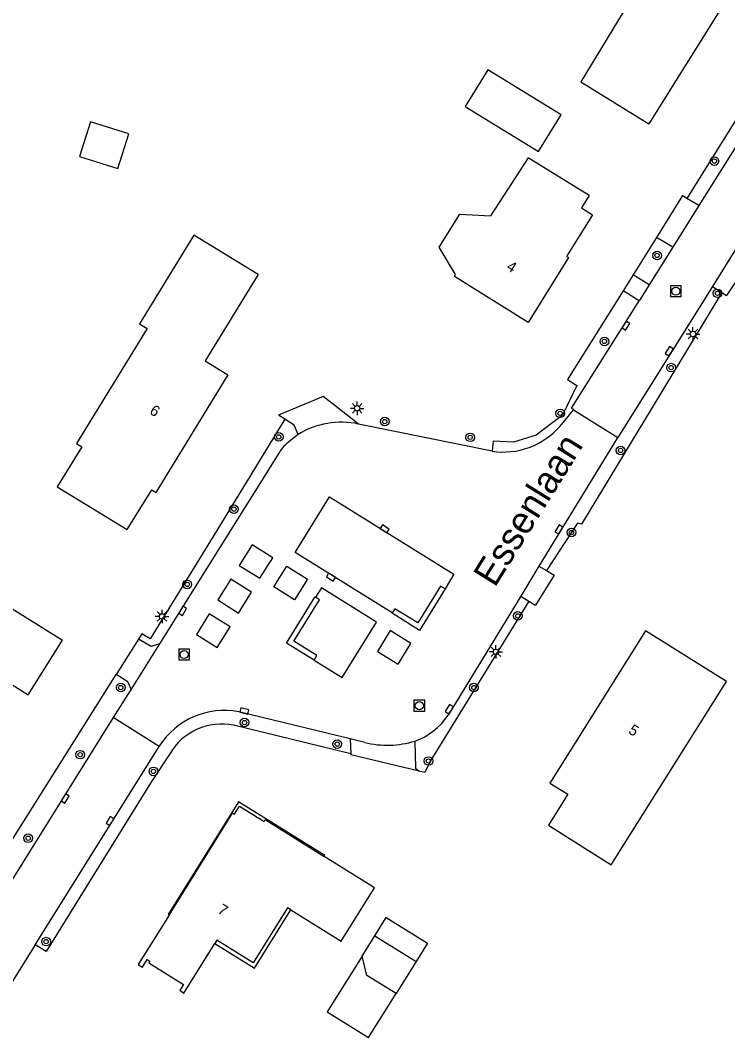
# Model space of a CAD drawing. Extents: x 136000 to 141000, y 400494 to 402006.
# Drawn here: x 138156.3 to 138221.7, y 401768.3 to 401862.5 of the extents above; entities that cross this region are included whole.
import ezdxf

# ---------------------------------------------------------------- set-up
doc = ezdxf.new("R2010")
doc.units = 0
for name, color, linetype in [('gg-afsc-muur', 7, 'Continuous'), ('gg-anno-huisnummerreeks BGT', 7, 'Continuous'), ('gg-anno-openbare ruimte label', 7, 'Continuous'), ('gg-bbg-bijgebouw', 7, 'Continuous'), ('gg-bbg-gedigitaliseerde bebouwing', 7, 'Continuous'), ('gg-bbg-gedigitaliseerde bijgebouw', 7, 'Continuous'), ('gg-bbg-hoofdgebouw', 7, 'Continuous'), ('gg-bbg-luifel en loopbrug', 7, 'Continuous'), ('gg-bbg-onder overbouw', 7, 'Continuous'), ('gg-bbg-pand overbouw', 7, 'Continuous'), ('gg-knt-verharding', 7, 'Continuous'), ('gg-knt-verharding nz', 7, 'Continuous'), ('gt-grn-groengrens', 7, 'Continuous'), ('gt-grn-vlakafsluiter', 7, 'Continuous'), ('gt-grn-weggrens', 7, 'Continuous'), ('gt-symb-boom', 7, 'Continuous'), ('gt-symb-kolk', 7, 'Continuous'), ('gt-symb-lichtmast', 7, 'Continuous'), ('gt-symb-rioolschacht', 7, 'Continuous')]:
    doc.layers.add(name, color=color, linetype=linetype)

# ---------------------------------------------------------------- blocks, each defined once
blk = doc.blocks.new('gt0-RS')
at = {"layer": 'gt-symb-rioolschacht'}
blk.add_lwpolyline([(-0.5, -0.5), (0.5, -0.5), (0.5, 0.5), (-0.5, 0.5)], close=True, dxfattribs=at)
blk.add_circle((0, 0), 0.375, dxfattribs=at)
blk = doc.blocks.new('gt0-LMAST')
at = {"layer": 'gt-symb-lichtmast'}
for p, q in [((-0.182, 0.173), (-0.447, 0.438)), ((-0.005, 0.246), (-0.005, 0.621)), ((0.172, 0.173), (0.437, 0.438)), ((-0.255, -0.004), (-0.63, -0.004)), ((-0.182, -0.181), (-0.447, -0.446)), ((-0.005, -0.254), (-0.005, -0.629)), ((0.437, -0.446), (0.172, -0.181)), ((0.245, -0.004), (0.62, -0.004))]:
    blk.add_line(p, q, dxfattribs=at)
blk.add_circle((-0.005, -0.004), 0.25, dxfattribs=at)
blk = doc.blocks.new('gt0-KOLK')
at = {"layer": 'gt-symb-kolk'}
blk.add_lwpolyline([(0, 0), (0.375, 0), (0.375, 0.4), (-0.375, 0.4), (-0.375, 0), (0, 0)], dxfattribs=at)
blk = doc.blocks.new('gt0-BOOM')
at = {"layer": 'gt-symb-boom'}
for radius in [0.4, 0.2]:
    blk.add_circle((0, 0), radius, dxfattribs=at)

msp = doc.modelspace()

# ---------------------------------------------------------------- linework, layer by layer
at = {"layer": 'gg-afsc-muur'}
for points in [[(138195.599, 401809.819), (138193.246, 401805.974), (138190.697, 401807.549), (138190.722, 401807.591)], [(138195.599, 401809.819), (138195.185, 401810.071), (138193.087, 401806.655), (138190.952, 401807.974), (138190.722, 401807.591)], [(138183.493, 401803.224), (138183.481, 401803.202), (138180.944, 401804.795), (138183.564, 401809.06), (138183.603, 401809.036)], [(138183.493, 401803.224), (138183.724, 401803.636), (138181.614, 401804.96), (138183.987, 401808.804), (138183.603, 401809.036)]]:
    msp.add_lwpolyline(points, dxfattribs=at)
at = {"layer": 'gg-bbg-bijgebouw'}
msp.add_lwpolyline([(138204.245, 401850.309), (138206.357, 401853.709), (138199.56, 401857.882), (138197.466, 401854.474), (138204.245, 401850.309)], dxfattribs=at)
at = {"layer": 'gg-bbg-gedigitaliseerde bebouwing'}
for p, q in [((138203.291, 401849.727), (138199.796, 401844.366)), ((138205.171, 401787.92), (138210.973, 401784.265))]:
    msp.add_line(p, q, dxfattribs=at)
for points in [[(138209.146, 401871.291), (138209.318, 401871.576), (138215.037, 401868.117), (138208.161, 401856.752), (138214.471, 401852.86)], [(138195.061, 401841.44), (138196.961, 401844.51), (138199.796, 401844.366)], [(138210.973, 401784.265), (138221.633, 401801.248), (138214.141, 401805.94)]]:
    msp.add_lwpolyline(points, dxfattribs=at)
at = {"layer": 'gg-bbg-gedigitaliseerde bijgebouw'}
for p, q in [((138187.934, 401775.818), (138189.099, 401777.684)), ((138189.099, 401777.684), (138192.917, 401775.303)), ((138192.917, 401775.303), (138191.064, 401772.333))]:
    msp.add_line(p, q, dxfattribs=at)
for points in [[(138161.788, 401849.86), (138165.319, 401848.746), (138166.33, 401851.952), (138162.799, 401853.066), (138161.788, 401849.86)], [(138191.064, 401772.333), (138188.349, 401774.027), (138187.934, 401775.818)]]:
    msp.add_lwpolyline(points, dxfattribs=at)
at = {"layer": 'gg-bbg-hoofdgebouw'}
msp.add_line((138208.951, 401846.24), (138203.291, 401849.727), dxfattribs=at)
for points in [[(138204.271, 401878.38), (138210.891, 401874.36), (138213.501, 401878.65), (138226.001, 401871.03), (138221.521, 401863.81), (138221.351, 401863.92), (138214.471, 401852.86)], [(138208.951, 401846.24), (138208.231, 401845.08), (138209.251, 401844.44), (138206.841, 401840.6), (138207.021, 401840.49), (138203.301, 401834.48), (138196.461, 401838.73), (138196.571, 401838.91), (138195.061, 401841.44)], [(138178.301, 401838.92), (138172.364, 401842.57), (138167.314, 401834.355), (138168.038, 401833.91), (138161.5, 401823.274), (138161.994, 401822.971), (138159.723, 401819.276), (138166.192, 401815.3), (138168.458, 401818.985), (138168.841, 401818.75)], [(138178.301, 401838.92), (138173.401, 401830.92), (138175.511, 401829.63), (138168.841, 401818.75)], [(138142.956, 401814.214), (138153.535, 401807.622), (138154.254, 401808.776), (138160.201, 401805.07)], [(138214.141, 401805.94), (138205.311, 401791.83), (138206.971, 401790.79), (138205.171, 401787.92)], [(138144.561, 401790.037), (138146.537, 401793.224), (138147.004, 401792.934), (138147.189, 401793.232), (138150.061, 401791.45), (138154.561, 401798.71), (138153.891, 401799.13), (138155.161, 401801.17), (138157.021, 401800), (138160.201, 401805.07)], [(138181.341, 401780.093), (138185.998, 401777.188), (138189.083, 401782.135), (138184.426, 401785.039)], [(138170.07, 401779.614), (138167.22, 401775.029), (138167.602, 401774.791), (138168.046, 401775.504), (138168.284, 401775.355), (138168.178, 401775.186), (138171.385, 401773.185), (138171.047, 401772.642), (138171.445, 401772.394), (138174.302, 401776.974)]]:
    msp.add_lwpolyline(points, dxfattribs=at)
at = {"layer": 'gg-bbg-luifel en loopbrug'}
for points in [[(138189.099, 401777.684), (138190.157, 401779.381), (138193.975, 401777), (138192.917, 401775.303)], [(138187.934, 401775.818), (138184.706, 401770.641), (138188.525, 401768.26), (138191.064, 401772.333)]]:
    msp.add_lwpolyline(points, dxfattribs=at)
at = {"layer": 'gg-bbg-onder overbouw'}
for points in [[(138170.07, 401779.614), (138175.941, 401789.056), (138176.111, 401788.951), (138176.57, 401789.691), (138178.852, 401788.28), (138178.957, 401788.45), (138184.426, 401785.039)], [(138181.341, 401780.093), (138181.017, 401780.295), (138177.831, 401775.187), (138174.488, 401777.272), (138174.302, 401776.974)]]:
    msp.add_lwpolyline(points, dxfattribs=at)
at = {"layer": 'gg-bbg-pand overbouw'}
for points in [[(138184.426, 401785.039), (138184.487, 401785.136), (138176.499, 401790.093), (138169.985, 401779.667), (138170.07, 401779.614)], [(138174.302, 401776.974), (138177.97, 401774.687), (138181.341, 401780.093)]]:
    msp.add_lwpolyline(points, dxfattribs=at)
at = {"layer": 'gg-knt-verharding'}
for p, q in [((138229.351, 401861.681), (138219.076, 401845.298)), ((138217.981, 401845.973), (138217.577, 401846.225)), ((138219.076, 401845.298), (138217.981, 401845.973)), ((138216.675, 401841.464), (138215.155, 401842.346)), ((138216.675, 401841.464), (138214.482, 401837.971)), ((138214.482, 401837.971), (138213.005, 401838.901)), ((138220.333, 401837.825), (138211.578, 401823.833)), ((138220.333, 401837.825), (138221.227, 401837.241)), ((138213.553, 401836.484), (138212.079, 401837.418)), ((138221.227, 401837.241), (138221.652, 401836.963)), ((138180.768, 401825.538), (138180.195, 401825.909)), ((138199.951, 401822.559), (138187.607, 401825.078)), ((138182.005, 401824.115), (138180.988, 401823.29)), ((138180.234, 401822.39), (138169.182, 401804.736)), ((138204.287, 401811.929), (138204.975, 401811.518)), ((138204.975, 401811.518), (138205.694, 401811.088)), ((138202.619, 401809.141), (138195.874, 401798.109)), ((138202.619, 401809.141), (138203.361, 401808.684)), ((138203.361, 401808.684), (138203.975, 401808.306)), ((138166.542, 401800.528), (138164.896, 401797.893)), ((138186.814, 401795.914), (138176.509, 401798.431)), ((138164.896, 401797.893), (138152.572, 401778.158)), ((138186.814, 401795.914), (138186.891, 401794.536)), ((138157.685, 401776.862), (138169.154, 401795.234)), ((138186.891, 401794.536), (138186.896, 401794.448)), ((138157.685, 401776.862), (138154.781, 401772.206))]:
    msp.add_line(p, q, dxfattribs=at)
for points in [[(138207.472, 401826.402), (138207.294, 401826.541), (138213.553, 401836.484)], [(138187.607, 401825.078), (138185.543, 401826.664), (138184.335, 401827.634)], [(138182.005, 401824.115), (138181.627, 401824.981), (138180.768, 401825.538)], [(138206.209, 401824.861), (138206.872, 401825.623), (138207.472, 401826.402)], [(138211.578, 401823.833), (138211.535, 401823.764), (138204.287, 401811.929)], [(138190.722, 401807.591), (138181.746, 401813.189), (138184.906, 401818.324), (138196.407, 401811.163), (138195.599, 401809.819)], [(138179.67, 401812.697), (138177.742, 401813.894), (138176.561, 401811.973), (138178.475, 401810.79), (138179.67, 401812.697)], [(138182.887, 401810.721), (138181.685, 401808.79), (138179.759, 401809.99), (138180.969, 401811.921), (138182.887, 401810.721)], [(138177.686, 401809.498), (138175.777, 401810.698), (138174.579, 401808.788), (138176.495, 401807.573), (138177.686, 401809.498)], [(138183.493, 401803.224), (138186.091, 401801.616), (138189.254, 401806.741), (138184.161, 401809.914), (138183.603, 401809.036)], [(138175.71, 401806.312), (138173.786, 401807.494), (138172.587, 401805.579), (138174.521, 401804.383), (138175.71, 401806.312)], [(138191.275, 401802.829), (138192.45, 401804.752), (138190.537, 401805.955), (138189.355, 401804.027), (138191.275, 401802.829)], [(138169.182, 401804.736), (138168.41, 401804.478), (138167.232, 401805.169)], [(138166.542, 401800.528), (138166.252, 401801.194), (138165.165, 401801.878)], [(138192.812, 401795.719), (138192.86, 401793.225), (138193.199, 401792.934)]]:
    msp.add_lwpolyline(points, dxfattribs=at)
for centre, radius, start, end in [((138200.981, 401829.417), 6.935, 261.46309, 318.92892), ((138182.94, 401820.889), 3.094, 129.10668, 150.98227), ((138175.181, 401791.428), 7.128, 79.26099, 147.72532), ((138190.769, 401801.493), 6.125, 289.48509, 326.46152)]:
    msp.add_arc(centre, radius, start, end, dxfattribs=at)
at = {"layer": 'gg-knt-verharding nz'}
for p, q in [((138219.076, 401845.298), (138216.675, 401841.464)), ((138222.577, 401841.4), (138220.333, 401837.825)), ((138214.482, 401837.971), (138213.553, 401836.484)), ((138204.287, 401811.929), (138202.619, 401809.141)), ((138169.182, 401804.736), (138166.542, 401800.528)), ((138188.166, 401795.587), (138186.814, 401795.914))]:
    msp.add_line(p, q, dxfattribs=at)
for centre, radius, start, end in [((138185.998, 401817.663), 7.588, 77.75633, 121.75163), ((138190.248, 401804.146), 8.809, 256.33085, 286.924)]:
    msp.add_arc(centre, radius, start, end, dxfattribs=at)
at = {"layer": 'gt-grn-groengrens'}
for p, q in [((138228.19, 401862.42), (138217.981, 401845.973)), ((138215.155, 401842.346), (138213.005, 401838.901)), ((138186.891, 401794.536), (138176.036, 401797.189))]:
    msp.add_line(p, q, dxfattribs=at)
for points in [[(138212.079, 401837.418), (138206.941, 401829.188), (138207.789, 401828.659), (138206.472, 401825.909), (138204.038, 401824.044), (138201.94, 401823.393), (138200.062, 401823.479), (138199.951, 401822.559)], [(138221.227, 401837.241), (138208.218, 401815.808), (138207.864, 401815.913), (138204.975, 401811.518)], [(138180.768, 401825.538), (138174.138, 401814.657), (138168.3, 401805.188), (138167.542, 401805.664), (138167.232, 401805.169)], [(138203.361, 401808.684), (138194.185, 401793.81), (138193.743, 401792.803)], [(138170.131, 401794.532), (138168.445, 401791.977), (138158.685, 401776.243), (138157.685, 401776.862)]]:
    msp.add_lwpolyline(points, dxfattribs=at)
msp.add_arc((138174.934, 401791.747), 5.552, 78.55433, 149.89712, dxfattribs=at)
at = {"layer": 'gt-grn-vlakafsluiter'}
for p, q in [((138217.577, 401846.225), (138215.155, 401842.346)), ((138223.829, 401840.293), (138221.652, 401836.963)), ((138213.005, 401838.901), (138212.079, 401837.418)), ((138184.335, 401827.634), (138180.195, 401825.909)), ((138205.694, 401811.088), (138203.975, 401808.306)), ((138167.232, 401805.169), (138165.165, 401801.878)), ((138151.168, 401779.625), (138165.165, 401801.878)), ((138193.199, 401792.934), (138186.896, 401794.448)), ((138193.743, 401792.803), (138193.199, 401792.934))]:
    msp.add_line(p, q, dxfattribs=at)
at = {"layer": 'gt-grn-weggrens'}
for p, q in [((138207.472, 401826.402), (138211.578, 401823.833)), ((138169.154, 401795.234), (138164.896, 401797.893))]:
    msp.add_line(p, q, dxfattribs=at)

# ---------------------------------------------------------------- block references
at = {"layer": 'gt-symb-boom'}
for p in [(138220.519, 401849.422), (138215.224, 401840.687), (138220.803, 401837.179), (138210.343, 401832.722), (138216.51, 401830.297), (138206.244, 401826.068), (138190.016, 401825.307), (138180.216, 401823.888), (138197.925, 401823.845), (138211.838, 401822.63), (138176.06, 401817.204), (138207.3, 401815.026), (138171.752, 401810.23), (138202.335, 401807.311), (138165.598, 401800.679), (138198.274, 401800.675), (138177.046, 401797.436), (138185.623, 401795.44), (138161.847, 401794.463), (138194.06, 401793.876), (138168.612, 401792.916), (138157.027, 401786.72), (138158.679, 401777.149)]:
    msp.add_blockref('gt0-BOOM', p, dxfattribs=at)
at = {"layer": 'gt-symb-kolk'}
for p, rotation in [((138212.174, 401834.295), -122.18587004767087), ((138216.509, 401831.715), 57.966388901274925), ((138189.906, 401815.211), -31.910433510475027), ((138206.302, 401815.219), 58.517261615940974), ((138185.147, 401811.068), 148.05363608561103), ((138171.152, 401807.883), -122.05157291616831), ((138176.979, 401798.316), -13.72895172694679), ((138196.154, 401798.566), 58.56431373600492), ((138160.276, 401790.504), -122.00452783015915), ((138164.769, 401788.22), 57.9843517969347)]:
    msp.add_blockref('gt0-KOLK', p, dxfattribs=dict(at, rotation=rotation))
at = {"layer": 'gt-symb-lichtmast'}
for p in [(138218.544, 401833.415), (138187.474, 401826.534), (138169.422, 401807.266), (138200.31, 401803.983)]:
    msp.add_blockref('gt0-LMAST', p, dxfattribs=at)
at = {"layer": 'gt-symb-rioolschacht'}
for p in [(138216.954, 401837.372), (138171.456, 401803.734), (138193.226, 401798.997)]:
    msp.add_blockref('gt0-RS', p, dxfattribs=at)

# ---------------------------------------------------------------- texts
at = {"layer": 'gg-anno-huisnummerreeks BGT'}
for s, rotation, p in [('4', 328.2, (138201.198, 401839.42)), ('6', 328.5, (138168.186, 401826.077)), ('5', 328, (138212.492, 401796.496)), ('7', 328.1, (138174.48, 401779.866))]:
    msp.add_text(s, height=1, rotation=rotation, dxfattribs=at).set_placement(p)
at = {"layer": 'gg-anno-openbare ruimte label'}
msp.add_text('Essenlaan', height=2.5, rotation=58.1, dxfattribs=at).set_placement((138200.205, 401809.869))

doc.saveas('drawing.dxf')
